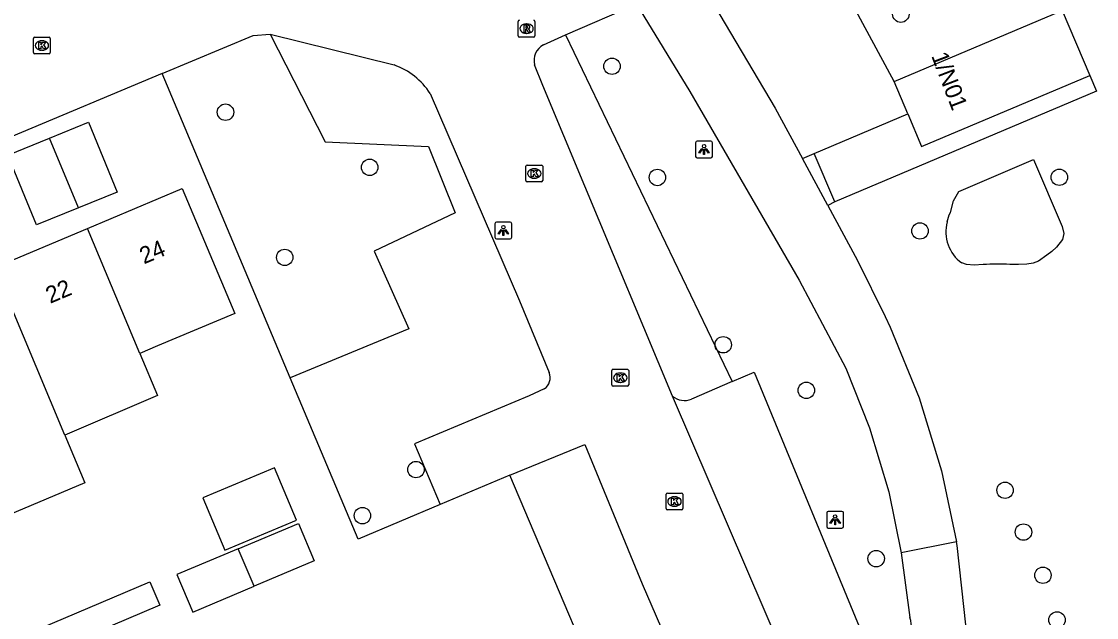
# Model space of a CAD drawing. Extents: x 157767 to 159171, y 387842 to 389425.
# Drawn here: x 159009.6 to 159073.6, y 388179 to 388214.5 of the extents above; entities that cross this region are included whole.
import ezdxf

# ---------------------------------------------------------------- set-up
doc = ezdxf.new("R2010")
doc.units = 0
for name, color, linetype in [('IMGEO_Berm_groen', 7, 'Continuous'), ('IMGEO_Boom', 7, 'Continuous'), ('IMGEO_Fietspad_gesloten', 7, 'Continuous'), ('IMGEO_Groenvoorziening', 7, 'Continuous'), ('IMGEO_Kolk', 7, 'Continuous'), ('IMGEO_Lichtpunt', 7, 'Continuous'), ('IMGEO_Pand', 7, 'Continuous'), ('IMGEO_Pand_nummerreeks', 7, 'Continuous'), ('IMGEO_Parkeervlak_open', 7, 'Continuous'), ('IMGEO_Rioolput', 7, 'Continuous'), ('IMGEO_Voetpad_open', 7, 'Continuous')]:
    doc.layers.add(name, color=color, linetype=linetype)

msp = doc.modelspace()

# ---------------------------------------------------------------- linework, layer by layer
at = {"layer": 'IMGEO_Berm_groen'}
msp.add_lwpolyline([(159042.007, 388213.651), (159051.915, 388193.021)], dxfattribs=at)
at = {"layer": 'IMGEO_Boom'}
for centre in [(159061.953, 388214.89), (159044.765, 388211.788), (159021.765, 388209.055), (159030.346, 388205.772), (159047.466, 388205.17), (159071.384, 388205.182), (159063.09, 388201.987), (159025.289, 388200.412), (159051.383, 388195.21), (159056.329, 388192.498), (159033.1, 388187.782), (159068.155, 388186.551), (159029.912, 388185.038), (159069.25, 388184.058), (159060.484, 388182.48), (159070.407, 388181.489), (159071.247, 388178.832)]:
    msp.add_circle(centre, 0.489, dxfattribs=at)
at = {"layer": 'IMGEO_Fietspad_gesloten'}
for points in [[(159050.483, 388216.034), (159054.472, 388209.304), (159056.097, 388206.3)], [(159046.213, 388215.492), (159049.396, 388210.284), (159055.902, 388199.064), (159058.68, 388193.808), (159060.093, 388190.264), (159061.234, 388186.463), (159061.982, 388182.816)], [(159057.611, 388203.502), (159056.097, 388206.3)], [(159057.611, 388203.502), (159059.381, 388200.23), (159061.023, 388196.886), (159061.322, 388196.25), (159063.037, 388192.046), (159064.37, 388187.705), (159065.263, 388183.485)], [(159065.263, 388183.485), (159061.982, 388182.816)], [(159069.512, 388163.36), (159068.547, 388166.109), (159066.092, 388175.992), (159065.31, 388183.262), (159065.263, 388183.485)], [(159061.982, 388182.816), (159062.496, 388178.975)]]:
    msp.add_lwpolyline(points, dxfattribs=at)
msp.add_arc((159057.196, 388177.656), 5.462, 342.39771, 13.97792, dxfattribs=at)
at = {"layer": 'IMGEO_Groenvoorziening'}
for points in [[(159061.554, 388210.886), (159057.683, 388218.067)], [(159024.429, 388213.692), (159027.703, 388207.283), (159033.851, 388207.007), (159035.44, 388203.069), (159030.604, 388200.79), (159032.677, 388196.161), (159025.615, 388193.242)], [(159025.615, 388193.242), (159017.996, 388211.358)], [(159064.704, 388202.523), (159064.828, 388202.948), (159064.909, 388203.083), (159065.08, 388203.783), (159065.411, 388204.338), (159069.852, 388206.236), (159071.554, 388202.255), (159071.645, 388201.831)], [(159071.645, 388201.831), (159071.568, 388201.478), (159071.215, 388201.018), (159070.932, 388200.77), (159070.648, 388200.543), (159070.142, 388200.191), (159069.831, 388200.075), (159069.452, 388200.007), (159068.957, 388199.981), (159068.439, 388199.991)], [(159066.855, 388199.982), (159066.307, 388199.95), (159065.869, 388199.983), (159065.583, 388200.08)], [(159034.534, 388185.698), (159029.655, 388183.636), (159025.615, 388193.242)]]:
    msp.add_lwpolyline(points, dxfattribs=at)
for centre, radius, start, end in [((159066.925, 388201.943), 2.296, 165.35324, 234.22458), ((159067.714, 388188.141), 11.872, 86.50049, 94.15059)]:
    msp.add_arc(centre, radius, start, end, dxfattribs=at)
at = {"layer": 'IMGEO_Kolk'}
for p, q in [((159010.339, 388212.599), (159010.339, 388213.451)), ((159010.414, 388213.525), (159011.266, 388213.525)), ((159010.827, 388213.305), (159010.852, 388213.305)), ((159011.34, 388213.451), (159011.34, 388212.599)), ((159010.85, 388212.745), (159010.825, 388212.745)), ((159011.266, 388212.525), (159010.414, 388212.525)), ((159039.639, 388204.981), (159039.639, 388205.833)), ((159039.714, 388205.907), (159040.566, 388205.907)), ((159040.127, 388205.687), (159040.152, 388205.687)), ((159040.64, 388205.833), (159040.64, 388204.981)), ((159040.15, 388205.127), (159040.125, 388205.127)), ((159040.566, 388204.907), (159039.714, 388204.907)), ((159044.756, 388192.823), (159044.756, 388193.675)), ((159044.831, 388193.749), (159045.683, 388193.749)), ((159045.244, 388193.529), (159045.269, 388193.529)), ((159045.757, 388193.675), (159045.757, 388192.823)), ((159045.267, 388192.969), (159045.242, 388192.969)), ((159045.683, 388192.749), (159044.831, 388192.749)), ((159047.983, 388185.456), (159047.983, 388186.308)), ((159048.058, 388186.382), (159048.91, 388186.382)), ((159048.471, 388186.162), (159048.496, 388186.162)), ((159048.984, 388186.308), (159048.984, 388185.456)), ((159048.91, 388185.382), (159048.058, 388185.382)), ((159048.494, 388185.602), (159048.469, 388185.602))]:
    msp.add_line(p, q, dxfattribs=at)
for points in [[(159010.339, 388212.599), (159010.339, 388213.451)], [(159010.414, 388213.525), (159011.266, 388213.525)], [(159011.34, 388213.451), (159011.34, 388212.599)], [(159010.66, 388213.225), (159010.783, 388213.225), (159010.783, 388213.074), (159010.913, 388213.225), (159011.077, 388213.225), (159010.931, 388213.074), (159011.084, 388212.825), (159010.932, 388212.825), (159010.847, 388212.989), (159010.783, 388212.922), (159010.783, 388212.825), (159010.66, 388212.825), (159010.66, 388213.225)], [(159011.266, 388212.525), (159010.414, 388212.525)], [(159039.639, 388204.981), (159039.639, 388205.833)], [(159039.714, 388205.907), (159040.566, 388205.907)], [(159040.64, 388205.833), (159040.64, 388204.981)], [(159039.96, 388205.607), (159040.083, 388205.607), (159040.083, 388205.456), (159040.213, 388205.607), (159040.377, 388205.607), (159040.231, 388205.456), (159040.384, 388205.207), (159040.232, 388205.207), (159040.147, 388205.371), (159040.083, 388205.304), (159040.083, 388205.207), (159039.96, 388205.207), (159039.96, 388205.607)], [(159040.566, 388204.907), (159039.714, 388204.907)], [(159044.756, 388192.823), (159044.756, 388193.675)], [(159044.831, 388193.749), (159045.683, 388193.749)], [(159045.757, 388193.675), (159045.757, 388192.823)], [(159045.077, 388193.449), (159045.2, 388193.449), (159045.2, 388193.298), (159045.33, 388193.449), (159045.494, 388193.449), (159045.348, 388193.298), (159045.501, 388193.049), (159045.349, 388193.049), (159045.264, 388193.213), (159045.2, 388193.146), (159045.2, 388193.049), (159045.077, 388193.049), (159045.077, 388193.449)], [(159045.683, 388192.749), (159044.831, 388192.749)], [(159047.983, 388185.456), (159047.983, 388186.308)], [(159048.058, 388186.382), (159048.91, 388186.382)], [(159048.304, 388186.082), (159048.427, 388186.082), (159048.427, 388185.931), (159048.557, 388186.082), (159048.721, 388186.082), (159048.575, 388185.931), (159048.728, 388185.682), (159048.576, 388185.682), (159048.491, 388185.846), (159048.427, 388185.779), (159048.427, 388185.682), (159048.304, 388185.682), (159048.304, 388186.082)], [(159048.984, 388186.308), (159048.984, 388185.456)], [(159048.91, 388185.382), (159048.058, 388185.382)]]:
    msp.add_lwpolyline(points, dxfattribs=at)
for centre, start, end in [((159010.416, 388213.449), 91.55205, 178.44795), ((159010.416, 388213.449), 91.55205, 178.44795), ((159011.264, 388213.449), 1.55205, 88.44795), ((159011.264, 388213.449), 1.55205, 88.44795), ((159010.416, 388212.601), 181.55205, 268.44795), ((159010.416, 388212.601), 181.55205, 268.44795), ((159011.264, 388212.601), 271.55205, 358.44795), ((159011.264, 388212.601), 271.55205, 358.44795), ((159039.716, 388205.831), 91.55205, 178.44795), ((159039.716, 388205.831), 91.55205, 178.44795), ((159040.564, 388205.831), 1.55205, 88.44795), ((159040.564, 388205.831), 1.55205, 88.44795), ((159039.716, 388204.983), 181.55205, 268.44795), ((159039.716, 388204.983), 181.55205, 268.44795), ((159040.564, 388204.983), 271.55205, 358.44795), ((159040.564, 388204.983), 271.55205, 358.44795), ((159044.833, 388193.673), 91.55205, 178.44795), ((159044.833, 388193.673), 91.55205, 178.44795), ((159045.681, 388193.673), 1.55205, 88.44795), ((159045.681, 388193.673), 1.55205, 88.44795), ((159044.833, 388192.825), 181.55205, 268.44795), ((159044.833, 388192.825), 181.55205, 268.44795), ((159045.681, 388192.825), 271.55205, 358.44795), ((159045.681, 388192.825), 271.55205, 358.44795), ((159048.06, 388186.306), 91.55205, 178.44795), ((159048.06, 388186.306), 91.55205, 178.44795), ((159048.908, 388186.306), 1.55205, 88.44795), ((159048.908, 388186.306), 1.55205, 88.44795), ((159048.06, 388185.458), 181.55205, 268.44795), ((159048.06, 388185.458), 181.55205, 268.44795), ((159048.908, 388185.458), 271.55205, 358.44795), ((159048.908, 388185.458), 271.55205, 358.44795)]:
    msp.add_arc(centre, 0.0765, start, end, dxfattribs=at)
for centre, major_axis, ratio, start_param, end_param in [((159010.826, 388213.025), (-0.387, 0.002), 0.722429, 4.712389, 7.853982), ((159010.851, 388213.025), (-0.39, 0.002), 0.717154, 1.570796, 4.712389), ((159040.126, 388205.407), (-0.387, 0.002), 0.722429, 4.712389, 7.853982), ((159040.151, 388205.407), (-0.39, 0.002), 0.717154, 1.570796, 4.712389), ((159045.243, 388193.249), (-0.387, 0.002), 0.722429, 4.712389, 7.853982), ((159045.268, 388193.249), (-0.39, 0.002), 0.717154, 1.570796, 4.712389), ((159048.47, 388185.882), (-0.387, 0.002), 0.722429, 4.712389, 7.853982), ((159048.495, 388185.882), (-0.39, 0.002), 0.717154, 1.570796, 4.712389)]:
    msp.add_ellipse(centre, major_axis=major_axis, ratio=ratio, start_param=start_param, end_param=end_param, dxfattribs=at)
at = {"layer": 'IMGEO_Lichtpunt'}
for p, q in [((159049.741, 388207.234), (159049.741, 388206.427)), ((159049.741, 388207.234), (159049.741, 388206.427)), ((159050.643, 388207.329), (159049.835, 388207.329)), ((159050.643, 388207.329), (159049.835, 388207.329)), ((159050.737, 388206.427), (159050.737, 388207.234)), ((159050.737, 388206.427), (159050.737, 388207.234)), ((159049.835, 388206.333), (159050.643, 388206.333)), ((159049.835, 388206.333), (159050.643, 388206.333)), ((159038.702, 388202.508), (159037.894, 388202.508)), ((159038.702, 388202.508), (159037.894, 388202.508)), ((159037.8, 388202.413), (159037.8, 388201.606)), ((159037.8, 388202.413), (159037.8, 388201.606)), ((159038.796, 388201.606), (159038.796, 388202.413)), ((159038.796, 388201.606), (159038.796, 388202.413)), ((159037.894, 388201.512), (159038.702, 388201.512)), ((159037.894, 388201.512), (159038.702, 388201.512)), ((159057.543, 388185.199), (159057.543, 388184.392)), ((159057.543, 388185.199), (159057.543, 388184.392)), ((159058.445, 388185.294), (159057.637, 388185.294)), ((159058.445, 388185.294), (159057.637, 388185.294)), ((159058.539, 388184.392), (159058.539, 388185.199)), ((159058.539, 388184.392), (159058.539, 388185.199)), ((159057.637, 388184.298), (159058.445, 388184.298)), ((159057.637, 388184.298), (159058.445, 388184.298))]:
    msp.add_line(p, q, dxfattribs=at)
for points in [[(159050.115, 388206.898), (159050.154, 388206.87), (159049.966, 388206.608), (159049.928, 388206.635), (159050.115, 388206.898)], [(159050.217, 388206.85), (159050.264, 388206.85), (159050.264, 388206.528), (159050.217, 388206.528), (159050.217, 388206.85)], [(159050.327, 388206.87), (159050.365, 388206.897), (159050.552, 388206.635), (159050.513, 388206.607), (159050.327, 388206.87)], [(159038.174, 388202.077), (159038.213, 388202.049), (159038.025, 388201.787), (159037.987, 388201.814), (159038.174, 388202.077)], [(159038.276, 388202.029), (159038.323, 388202.029), (159038.323, 388201.707), (159038.276, 388201.707), (159038.276, 388202.029)], [(159038.386, 388202.049), (159038.424, 388202.076), (159038.611, 388201.814), (159038.572, 388201.786), (159038.386, 388202.049)], [(159057.917, 388184.863), (159057.956, 388184.835), (159057.768, 388184.573), (159057.73, 388184.6), (159057.917, 388184.863)], [(159058.019, 388184.815), (159058.066, 388184.815), (159058.066, 388184.493), (159058.019, 388184.493), (159058.019, 388184.815)], [(159058.129, 388184.835), (159058.167, 388184.862), (159058.354, 388184.6), (159058.315, 388184.572), (159058.129, 388184.835)]]:
    msp.add_lwpolyline(points, dxfattribs=at)
for centre in [(159050.24, 388207.032), (159038.299, 388202.211), (159058.042, 388184.997)]:
    msp.add_circle(centre, 0.0994, dxfattribs=at)
for centre, start, end in [((159049.835, 388207.234), 90, 180), ((159049.835, 388207.234), 90, 180), ((159050.643, 388207.234), 0, 90), ((159050.643, 388207.234), 0, 90), ((159049.835, 388206.427), 180, 270), ((159049.835, 388206.427), 180, 270), ((159050.643, 388206.427), 270, 0), ((159050.643, 388206.427), 270, 360), ((159037.894, 388202.413), 90, 180), ((159037.894, 388202.413), 90, 180), ((159038.702, 388202.413), 0, 90), ((159038.702, 388202.413), 0, 90), ((159037.894, 388201.606), 180, 270), ((159037.894, 388201.606), 180, 270), ((159038.702, 388201.606), 270, 0), ((159038.702, 388201.606), 270, 360), ((159057.637, 388185.199), 90, 180), ((159057.637, 388185.199), 90, 180), ((159058.445, 388185.199), 0, 90), ((159058.445, 388185.199), 0, 90), ((159057.637, 388184.392), 180, 270), ((159057.637, 388184.392), 180, 270), ((159058.445, 388184.392), 270, 0), ((159058.445, 388184.392), 270, 360)]:
    msp.add_arc(centre, 0.0946, start, end, dxfattribs=at)
at = {"layer": 'IMGEO_Pand'}
for points in [[(159061.554, 388210.886), (159071.559, 388215.115)], [(159071.559, 388215.115), (159073.197, 388211.242)], [(159062.369, 388208.959), (159061.554, 388210.886)], [(159062.369, 388208.959), (159063.191, 388207.013), (159073.197, 388211.242)], [(159011.291, 388207.507), (159013.617, 388208.455), (159015.309, 388204.301), (159013.027, 388203.371)], [(159013.027, 388203.371), (159010.51, 388202.345), (159008.817, 388206.499), (159011.291, 388207.507)], [(159013.027, 388203.371), (159011.291, 388207.507)], [(159013.546, 388202.136), (159019.193, 388204.511), (159022.319, 388197.077), (159017.71, 388195.139), (159016.667, 388194.7)], [(159008.013, 388199.81), (159013.546, 388202.136)], [(159016.667, 388194.7), (159013.546, 388202.136)], [(159012.201, 388189.838), (159008.013, 388199.81)], [(159016.667, 388194.7), (159017.72, 388192.193), (159012.201, 388189.838)], [(159012.201, 388189.838), (159013.398, 388186.989), (159007.876, 388184.67), (159006.655, 388187.472)], [(159020.416, 388186.092), (159021.727, 388182.978), (159025.982, 388184.771), (159024.671, 388187.885), (159020.416, 388186.092)], [(159022.525, 388183.066), (159026.103, 388184.573), (159027.043, 388182.343), (159023.465, 388180.836)], [(159022.525, 388183.066), (159018.877, 388181.529), (159019.816, 388179.299), (159023.465, 388180.836)], [(159023.465, 388180.836), (159022.525, 388183.066)]]:
    msp.add_lwpolyline(points, dxfattribs=at)
at = {"layer": 'IMGEO_Parkeervlak_open'}
for points in [[(159051.915, 388193.021), (159053.228, 388193.587), (159059.987, 388177.189), (159056.626, 388175.536)], [(159051.915, 388193.021), (159049.499, 388191.972)], [(159046.036, 388170.11), (159038.69, 388187.454)]]:
    msp.add_lwpolyline(points, dxfattribs=at)
msp.add_arc((159049.088, 388193.003), 1.11, 229.66082, 291.7274, dxfattribs=at)
at = {"layer": 'IMGEO_Rioolput'}
for p, q in [((159039.179, 388213.602), (159039.179, 388214.454)), ((159039.667, 388214.308), (159039.692, 388214.308)), ((159040.18, 388214.454), (159040.18, 388213.602)), ((159040.106, 388213.528), (159039.254, 388213.528)), ((159039.69, 388213.748), (159039.665, 388213.748))]:
    msp.add_line(p, q, dxfattribs=at)
for points in [[(159039.179, 388213.602), (159039.179, 388214.454)], [(159039.768, 388214.226), (159039.516, 388214.228), (159039.516, 388213.828)], [(159039.516, 388213.828), (159039.64, 388213.828), (159039.64, 388213.99), (159039.651, 388213.99)], [(159039.694, 388214.147), (159039.64, 388214.147), (159039.64, 388214.066)], [(159039.64, 388214.066), (159039.692, 388214.066)], [(159039.698, 388213.961), (159039.769, 388213.828), (159039.909, 388213.828), (159039.844, 388213.954)], [(159040.18, 388214.454), (159040.18, 388213.602)], [(159040.106, 388213.528), (159039.254, 388213.528)]]:
    msp.add_lwpolyline(points, dxfattribs=at)
for centre, radius, start, end in [((159039.256, 388214.452), 0.0765, 91.55205, 178.44795), ((159039.256, 388214.452), 0.0765, 91.55205, 178.44795), ((159039.65, 388213.937), 0.0533, 26.02933, 88.69889), ((159039.676, 388214.255), 0.19, 274.7715, 282.96867), ((159039.7, 388214.051), 0.0964, 77.00612, 93.18647), ((159039.714, 388214.108), 0.0378, 276.66336, 79.67722), ((159039.767, 388214.116), 0.109, 350.36119, 89.41601), ((159039.765, 388214.116), 0.112, 277.58423, 350.98172), ((159039.749, 388213.901), 0.108, 29.51342, 73.79051), ((159040.104, 388214.452), 0.0765, 1.55205, 88.44795), ((159040.104, 388214.452), 0.0765, 1.55205, 88.44795), ((159039.256, 388213.604), 0.0765, 181.55205, 268.44795), ((159039.256, 388213.604), 0.0765, 181.55205, 268.44795), ((159040.104, 388213.604), 0.0765, 271.55205, 358.44795), ((159040.104, 388213.604), 0.0765, 271.55205, 358.44795)]:
    msp.add_arc(centre, radius, start, end, dxfattribs=at)
for centre, major_axis, ratio, start_param, end_param in [((159039.666, 388214.028), (-0.387, 0.002), 0.722429, 4.712389, 7.853982), ((159039.691, 388214.028), (-0.39, 0.002), 0.717154, 1.570796, 4.712389)]:
    msp.add_ellipse(centre, major_axis=major_axis, ratio=ratio, start_param=start_param, end_param=end_param, dxfattribs=at)
at = {"layer": 'IMGEO_Voetpad_open'}
for points in [[(159042.007, 388213.651), (159046.213, 388215.492)], [(159017.996, 388211.358), (159023.421, 388213.628), (159024.429, 388213.692)], [(159024.429, 388213.692), (159031.804, 388211.865)], [(159040.688, 388213.07), (159042.007, 388213.651)], [(159048.37, 388192.157), (159043.148, 388204.655), (159040.655, 388210.653), (159040.149, 388211.87)], [(159017.996, 388211.358), (159000, 388203.826), (158948.011, 388182.082)], [(159073.197, 388211.242), (159073.596, 388210.299), (159058.017, 388203.715)], [(159033.945, 388210.17), (159039.264, 388197.83), (159041.028, 388193.556)], [(159056.795, 388206.603), (159062.369, 388208.959)], [(159056.097, 388206.3), (159056.795, 388206.603)], [(159058.017, 388203.715), (159056.795, 388206.603)], [(159058.017, 388203.715), (159057.611, 388203.502)], [(159040.736, 388192.58), (159039.841, 388192.162), (159033.006, 388189.307), (159034.534, 388185.698)], [(159056.066, 388174.226), (159048.37, 388192.157)], [(159038.69, 388187.454), (159043.141, 388189.281), (159046.552, 388180.972), (159049.05, 388175.214), (159050.475, 388171.882)], [(159038.69, 388187.454), (159034.534, 388185.698)], [(158990.035, 388169.616), (159008.568, 388177.4), (159017.257, 388181.095), (159017.848, 388179.704), (159008.394, 388175.684), (158994.187, 388169.978), (158995.076, 388167.43)]]:
    msp.add_lwpolyline(points, dxfattribs=at)
for centre, radius, start, end in [((159041.213, 388212.113), 1.091, 118.73995, 192.88399), ((159030.4, 388207.892), 4.214, 32.72709, 70.53656), ((159040.273, 388193.25), 0.814, 304.63296, 22.05475)]:
    msp.add_arc(centre, radius, start, end, dxfattribs=at)

# ---------------------------------------------------------------- texts
at = {"layer": 'IMGEO_Pand_nummerreeks'}
for s, rotation, p in [('1/N01', 290.9245, (159063.75, 388212.416)), ('24', 22.80763, (159016.912, 388199.993)), ('22', 22.80763, (159011.329, 388197.646))]:
    msp.add_text(s, height=1, rotation=rotation, dxfattribs=at).set_placement(p)

doc.saveas('drawing.dxf')
